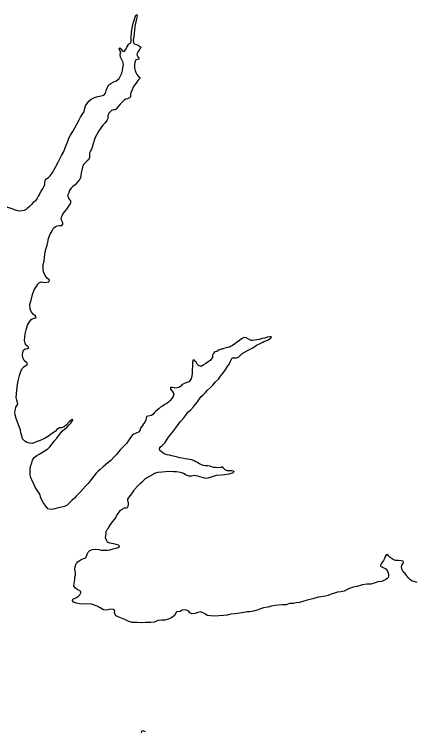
# Model space of a CAD drawing. Extents: x -83719 to 153526, y -11835 to 11446.
# Drawn here: x 7476.5 to 7590.9, y 408.6 to 613.3 of the extents above; entities that cross this region are included whole.
import ezdxf

# ---------------------------------------------------------------- set-up
doc = ezdxf.new("R2010")
doc.units = 0
doc.layers.add('Level 9', color=7, linetype='Continuous')

msp = doc.modelspace()

# ---------------------------------------------------------------- linework, layer by layer
at = {"layer": 'Level 9'}
for points in [[(7483.61, 561.94), (7484.17, 562.78), (7484.56, 563.48), (7484.85, 564.02), (7485.15, 564.69), (7485.21, 565.26), (7485.24, 565.79), (7485.33, 566.19), (7485.7, 566.43), (7486.23, 566.73), (7486.72, 567.24), (7487.25, 567.98), (7487.74, 568.78), (7488.2, 569.69), (7488.95, 571.06), (7489.44, 572.03), (7489.97, 573), (7490.46, 573.94), (7490.85, 574.88), (7491.24, 575.95), (7491.63, 576.82), (7492.02, 577.96), (7492.48, 578.76), (7493.14, 579.87), (7493.69, 580.91), (7494.28, 581.91), (7494.84, 583.02), (7495.3, 583.89), (7495.82, 584.66), (7496.35, 585.5), (7496.48, 586.17), (7496.77, 587.2), (7497.23, 587.87), (7497.75, 588.48), (7498.41, 589.05), (7499.34, 589.53), (7500.24, 589.84), (7501.2, 589.98), (7502, 590.18), (7502.46, 590.76), (7502.69, 591.52), (7503.01, 592.53), (7503.47, 593.17), (7503.97, 593.5), (7504.66, 593.88), (7505.52, 594.35), (7506.35, 594.93), (7506.78, 595.73), (7507.13, 596.5), (7507.36, 597.24), (7507.46, 597.97), (7507.58, 598.94), (7507.41, 599.7), (7507.1, 600.3), (7506.73, 601.03), (7506.69, 601.9), (7506.88, 602.5), (7506.58, 602.93), (7506.38, 603.56), (7506.57, 603.7), (7506.84, 603.4), (7507.18, 602.97), (7507.51, 602.77), (7507.91, 602.78), (7508.37, 603.45), (7508.57, 603.95), (7509, 604.65), (7509.36, 604.92), (7509.66, 605.19), (7509.79, 605.66), (7509.81, 606.69), (7509.9, 607.96), (7510.02, 608.9), (7510.15, 609.83), (7510.37, 610.8), (7510.63, 611.6), (7510.96, 612.47), (7511.12, 613.08), (7511.42, 613.28), (7511.52, 612.78), (7511.36, 612.01), (7511.17, 611.11), (7510.98, 610.31), (7510.88, 609.74), (7510.79, 608.9), (7510.63, 607.9), (7510.51, 606.87), (7510.38, 605.93), (7510.42, 605.2), (7510.66, 604.83), (7511.29, 604.64), (7511.79, 604.44), (7512.29, 604.15), (7512.53, 603.88), (7512.33, 603.45), (7512.04, 603.11), (7511.77, 602.71), (7511.61, 602.31), (7511.45, 601.87), (7511.48, 601.51), (7511.72, 601.18)], [(7511.72, 601.18), (7511.96, 600.74), (7512.12, 600.48), (7511.63, 600.37), (7511.09, 600.3), (7510.87, 599.53), (7510.74, 598.83), (7510.75, 598), (7510.89, 597.3), (7511.16, 596.7), (7511.43, 596.07), (7511.93, 595.54), (7512.24, 595.24), (7512.21, 594.84), (7511.74, 594.37), (7511.18, 593.67), (7510.69, 592.93), (7510.4, 592.46), (7510.04, 591.72), (7509.74, 590.92), (7509.61, 590.49), (7509.65, 590.09), (7509.65, 589.75), (7509.36, 589.42), (7508.79, 589.21), (7508.26, 589.04), (7507.77, 588.77), (7507.11, 588.16), (7506.64, 587.62), (7506.02, 586.92), (7505.66, 586.48), (7505.53, 586.21), (7505.26, 586.01), (7504.76, 586.07), (7504.2, 585.8), (7503.77, 585.5), (7503.47, 585.03), (7503.18, 584.36), (7503.12, 583.86), (7503.15, 583.56), (7502.89, 583.02), (7502.4, 582.28), (7501.74, 581.68), (7501.28, 580.94), (7500.59, 580.07), (7500.03, 579.03), (7499.57, 578.16), (7499.21, 577.25), (7498.92, 576.32), (7498.7, 575.41), (7498.5, 574.81), (7498.21, 574.34), (7497.91, 573.77), (7497.88, 573.14), (7497.92, 572.41), (7497.76, 571.9), (7497.27, 571.5), (7496.77, 571.03), (7496.21, 570.42), (7495.92, 569.65), (7495.73, 568.85), (7495.57, 568.05), (7495.47, 567.32), (7495.35, 566.65), (7494.95, 565.98), (7494.33, 565.2), (7493.83, 564.67), (7493.14, 564.19), (7492.64, 563.65), (7492.25, 562.98), (7492.02, 562.48), (7491.96, 562.05)], [(7483.61, 561.94), (7483.29, 561.39), (7482.9, 560.65), (7482.4, 559.98), (7481.83, 559.58), (7481.37, 559.01), (7480.84, 558.47), (7480.14, 557.84), (7479.81, 557.54), (7479.28, 557.27), (7478.64, 557.17), (7477.88, 557.13), (7476.81, 557.36), (7475.58, 557.85), (7474.61, 558.18), (7473.91, 558.45), (7473.11, 559.01), (7472.48, 559.61), (7471.91, 560.04), (7471.14, 560.6), (7470.57, 560.97), (7470.14, 561.4), (7469.7, 561.85)], [(7480.77, 525.49), (7481.27, 526.16), (7481.57, 526.4), (7482.16, 526.53), (7482.66, 526.64), (7482.53, 527.17), (7481.86, 527.7), (7481.36, 528.26), (7481.03, 529.1), (7480.89, 530.43), (7481.12, 531.13), (7481.35, 532.07), (7481.68, 533.3), (7482.14, 534.64), (7482.7, 535.54), (7483.2, 536.31), (7483.67, 536.71), (7484.23, 536.91), (7484.96, 536.75), (7485.7, 536.82), (7486.33, 536.92), (7486.49, 537.39), (7485.83, 537.95), (7485.29, 538.75), (7484.76, 539.78), (7484.69, 540.65), (7484.68, 541.88), (7484.95, 542.88), (7485.04, 543.95), (7485.27, 545.55), (7485.53, 546.59), (7485.83, 547.39), (7486.06, 548.29), (7486.26, 549.33), (7486.69, 550.53), (7487.22, 551.46), (7487.68, 552.3), (7488.08, 552.67), (7488.68, 552.97), (7489.44, 553.04), (7490.01, 552.98), (7490.34, 553.38), (7490.28, 553.74), (7489.94, 554.51), (7489.84, 555.18), (7490.1, 555.78), (7490.43, 556.41), (7490.93, 557.08), (7491.43, 557.72), (7492.16, 558.79), (7492.39, 559.09), (7492.62, 559.52), (7492.62, 560.02), (7492.29, 560.39), (7492.02, 560.82), (7491.78, 561.25), (7491.72, 561.72), (7491.96, 562.05)], [(7487.65, 472.1), (7486.86, 471.93), (7486.06, 472.19), (7485.22, 473.16), (7484.72, 473.92), (7484.22, 474.82), (7483.91, 475.62), (7483.81, 476.15), (7483.58, 476.65), (7483.21, 477.22), (7482.78, 477.78), (7482.41, 478.38), (7482.14, 479.05), (7481.84, 479.65), (7481.47, 480.31), (7481.17, 481.11), (7480.97, 481.84), (7480.96, 482.74), (7480.99, 483.68), (7481.19, 484.48), (7481.49, 485.31), (7481.65, 486.05), (7482.12, 486.82), (7482.88, 487.39), (7483.51, 487.76), (7484.54, 488.33), (7485.31, 488.76), (7486, 489.3), (7486.57, 489.84), (7487.33, 490.81), (7487.86, 491.51), (7488.56, 492.28), (7489.09, 492.95), (7489.69, 493.82), (7490.19, 494.45), (7490.82, 494.92), (7491.41, 495.36), (7492.11, 496.13), (7492.54, 496.63), (7492.91, 497.13), (7493.11, 497.4), (7493.07, 497.66), (7492.74, 497.53), (7492.14, 497.03), (7491.31, 496.16), (7490.68, 495.55), (7489.88, 495.32), (7489.35, 495.28), (7488.62, 494.78), (7488.09, 494.21), (7487.09, 493.57), (7486.19, 492.94), (7485.06, 492.26), (7483.83, 491.69), (7482.74, 491.25), (7481.64, 490.85), (7480.77, 490.88), (7480.07, 491.11), (7479.47, 491.44), (7478.77, 492.14), (7478.57, 492.97), (7478.37, 493.84), (7478.2, 494.64), (7477.86, 495.64), (7477.36, 496.94), (7477.02, 497.94), (7476.72, 499.03), (7476.62, 499.73), (7476.78, 500.54), (7476.91, 501.14), (7477.28, 501.7), (7477.51, 502.01), (7477.37, 502.51), (7477.21, 503.14), (7477, 503.97), (7477.16, 506.07), (7477.39, 507.61), (7477.52, 508.67), (7477.95, 510.21), (7478.28, 511.31), (7478.74, 512.21), (7479.21, 512.65), (7479.81, 513.12), (7480.27, 513.42), (7480.07, 513.82), (7479.27, 514.52), (7479, 515.02), (7478.83, 515.95), (7478.9, 516.88), (7479.13, 517.45), (7479.59, 517.79), (7480.26, 517.89), (7480.62, 518.16), (7480.22, 518.56), (7479.72, 518.85), (7479.52, 519.45), (7479.35, 520.19), (7479.58, 522.09), (7479.84, 523.22), (7480.21, 524.56), (7480.77, 525.49)], [(7525.37, 498.92), (7525.93, 499.76), (7526.79, 500.46), (7527.56, 501.3), (7528.19, 502.04), (7528.72, 502.71), (7529.28, 503.54), (7529.78, 504.21), (7530.34, 504.68), (7530.98, 505.38), (7531.61, 505.98), (7532.4, 506.82), (7533.07, 507.46), (7533.86, 508.36), (7534.69, 509.2), (7535.32, 510), (7536.12, 511.07), (7536.75, 512.01), (7537.41, 512.94), (7537.81, 513.58), (7538.17, 514.28), (7538.37, 514.85), (7538.6, 515.25), (7539.17, 515.28), (7539.8, 515.29), (7540.44, 515.46), (7541, 516.06), (7541.5, 516.53), (7543.19, 517.47), (7544.49, 518.11), (7545.52, 518.88), (7546.38, 519.28), (7547.15, 519.65), (7547.65, 519.92), (7548.18, 520.06), (7548.88, 520.36), (7549.28, 520.63), (7549.61, 520.89), (7549.84, 521.23), (7549.34, 521.23), (7548.54, 521.12), (7547.94, 520.85), (7547.18, 520.75), (7546.31, 520.51), (7545.65, 520.38), (7544.98, 520.28), (7544.48, 520.17), (7543.98, 520.17), (7543.45, 520.5), (7542.92, 520.74), (7542.68, 520.97), (7541.95, 521.03), (7541.29, 520.7), (7540.72, 520.19), (7539.99, 519.69), (7539.39, 519.22), (7538.73, 518.82), (7538.33, 518.55), (7537.86, 518.31), (7537.13, 518.21), (7536.47, 518.01), (7535.8, 517.81)], [(7535.8, 517.81), (7535.9, 517.84), (7534.93, 517.5), (7534.24, 517.1), (7533.74, 516.96), (7533.44, 516.73), (7533.17, 516.36), (7533.04, 516.03), (7533.04, 515.73), (7533.01, 515.36), (7532.74, 514.93), (7532.31, 514.52), (7531.72, 514.12), (7531.12, 513.65), (7530.45, 513.25), (7529.95, 512.91), (7529.49, 512.91), (7529.02, 513.08), (7528.62, 513.48), (7528.29, 513.98), (7527.95, 514.27), (7527.75, 514.64), (7527.35, 514.61), (7527.25, 513.9), (7527.32, 513), (7527.23, 511.87), (7527.2, 510.77), (7527.13, 510.14), (7526.93, 509.3), (7526.24, 508.43), (7525.41, 508.09), (7524.81, 507.86), (7524.38, 507.66), (7523.98, 507.16), (7523.41, 506.75), (7522.58, 506.62), (7522.05, 506.65), (7521.55, 506.78), (7520.98, 506.78), (7521.05, 506.31), (7521.38, 505.88), (7521.82, 505.35), (7521.92, 504.85), (7521.76, 504.25), (7521.36, 503.68), (7520.96, 503.11), (7520.49, 502.61), (7519.93, 502.2), (7519.4, 501.9), (7518.77, 501.5), (7518.2, 501.2), (7517.64, 500.73), (7516.87, 500.06), (7516.37, 499.59), (7516.01, 499.12), (7515.64, 498.75), (7515.15, 498.68), (7514.61, 498.62), (7514.18, 498.51), (7514.05, 498.15), (7513.98, 497.58), (7513.72, 496.91), (7513.29, 496.41), (7512.99, 495.94), (7512.59, 495.24), (7512.33, 495.01), (7512.36, 494.61), (7511.9, 494), (7511.43, 493.83), (7510.8, 493.53), (7510.23, 493.4), (7509.6, 492.53), (7509.07, 491.62), (7508.58, 490.92), (7507.45, 489.75), (7506.72, 489.05), (7506.22, 488.41), (7505.62, 487.64), (7504.83, 486.87), (7503.96, 486), (7503.26, 485.37), (7502.43, 484.7), (7501.84, 484.19), (7500.91, 483.36), (7500.24, 482.85), (7499.81, 482.38), (7499.15, 481.51), (7498.38, 480.51), (7497.56, 479.41), (7496.89, 478.71), (7496, 477.8), (7495.23, 476.93), (7494.14, 475.79), (7493.64, 475.22), (7492.91, 474.55), (7492.14, 473.78), (7491.55, 473.22), (7490.78, 472.81), (7489.88, 472.64), (7488.65, 472.34), (7487.65, 472.1)], [(7503.22, 466.56), (7503.92, 467.69), (7504.61, 468.53), (7505.31, 469.47), (7505.71, 470.4), (7506.14, 470.97), (7506.7, 471.71), (7507.27, 472.08), (7507.86, 472.41), (7508.4, 472.41), (7508.73, 472.58), (7508.9, 472.88), (7509.03, 473.28), (7508.99, 473.92), (7508.89, 474.38), (7508.86, 474.88), (7509.15, 475.38), (7509.69, 476.02), (7510.32, 476.99), (7510.78, 477.63), (7511.61, 478.66), (7512.41, 479.47), (7513.1, 480.1), (7513.93, 480.81), (7514.73, 481.28), (7515.56, 481.78), (7516.49, 482.38), (7517.46, 482.59), (7518.59, 482.69), (7519.62, 482.83), (7520.85, 482.93), (7521.85, 482.84), (7522.72, 482.77), (7523.75, 482.61), (7524.68, 482.31), (7525.45, 481.88), (7526.12, 481.62), (7527.02, 481.62), (7527.85, 481.76), (7528.62, 481.56), (7529.68, 481.27), (7530.31, 481.07), (7531.05, 480.94), (7531.71, 481.01), (7532.74, 481.31), (7534.11, 481.75), (7535.47, 481.89), (7536.54, 481.93), (7537.7, 482.13), (7538.34, 482.37), (7538.8, 482.47), (7539.17, 482.77), (7538.6, 482.97), (7537.83, 483), (7537.27, 483), (7536.7, 483.2), (7536.4, 483.49), (7536.07, 483.83), (7535.8, 484.13), (7535.3, 483.99), (7534.5, 483.89), (7533.77, 483.95), (7533.3, 483.95), (7532.77, 484.11), (7532.2, 484.31), (7531.64, 484.41), (7531.04, 484.44), (7530.47, 484.51), (7529.87, 484.74), (7529.14, 485.1), (7528.67, 485.37), (7528.24, 485.6), (7527.77, 485.86), (7527.07, 486.16), (7526.57, 486.26), (7525.94, 486.32), (7525.17, 486.45), (7524.3, 486.65), (7523.64, 486.71), (7523.01, 486.91), (7522.27, 487.07), (7521.41, 487.27), (7520.74, 487.43), (7520.04, 487.53), (7519.41, 487.73), (7518.84, 488.13), (7518.31, 488.49), (7517.97, 488.76), (7517.9, 489.36), (7518.17, 489.83), (7518.63, 490.26), (7519.07, 490.7), (7519.46, 491.13), (7520.09, 492), (7520.69, 492.97), (7521.65, 494.14), (7522.58, 495.31), (7523.21, 496.25), (7523.87, 497.08), (7524.77, 498.09), (7525.37, 498.92)], [(7530.33, 442.52), (7529.46, 442.75), (7528.8, 442.61), (7528.07, 442.28), (7527.07, 442.24), (7526.57, 442.51), (7526.2, 442.94), (7525.27, 443.33), (7524.37, 443.23), (7523.74, 442.9), (7522.77, 442.72), (7522.11, 441.76), (7521.41, 441.12), (7520.65, 440.75), (7519.35, 440.41), (7518.42, 440.34), (7517.38, 440.27), (7516.42, 439.83), (7515.39, 439.73), (7513.99, 439.72), (7512.66, 439.65), (7511.53, 439.68), (7510.06, 439.71), (7508.96, 440.07), (7507.99, 440.53), (7507.03, 440.93), (7506.09, 441.33), (7505.56, 441.66), (7505.22, 442.02), (7505.06, 442.62), (7505.12, 443.02), (7504.82, 443.45), (7503.99, 443.52), (7502.89, 443.25), (7501.86, 443.38), (7500.92, 443.87), (7500.09, 444.4), (7499.06, 444.77), (7498.46, 444.93), (7497.39, 445.03), (7496.16, 444.99), (7495.06, 445.08), (7494.19, 445.25), (7493.39, 445.51), (7493.09, 445.98), (7493.16, 446.34), (7493.79, 446.71), (7494.19, 446.88), (7494.79, 447.28), (7495.19, 447.65), (7495.45, 448.15), (7495.48, 448.55), (7494.78, 448.92), (7494.35, 449.15), (7493.88, 449.48), (7493.41, 450.05), (7493.51, 450.81), (7493.64, 451.41), (7493.77, 451.98), (7493.77, 452.65), (7493.87, 453.25), (7493.87, 453.98), (7493.73, 454.82), (7493.86, 455.75), (7494.13, 456.42), (7494.26, 456.82), (7494.99, 457.36), (7495.52, 457.72), (7496.02, 457.93), (7496.59, 458.06), (7496.89, 458.13), (7497.05, 458.63), (7497.25, 459.27), (7497.55, 459.8), (7498.05, 460.24), (7498.81, 460.54), (7499.51, 460.64), (7500.54, 460.58), (7501.27, 460.41), (7502.21, 460.32), (7503.07, 460.39), (7503.74, 460.49), (7504.64, 460.76), (7505.5, 460.96), (7506.33, 461.23), (7506.47, 461.54), (7506.2, 461.77), (7504.87, 462.13), (7503.67, 462.36), (7503.07, 462.69), (7502.73, 463.25), (7502.5, 463.92), (7502.53, 464.65), (7502.63, 465.12), (7502.69, 465.72), (7502.92, 466.22), (7503.22, 466.56), (7503.85, 467.46)], [(7591.4, 451.1), (7590.54, 451.39), (7589.91, 451.52), (7589.44, 451.86), (7588.87, 452.49), (7588.44, 453.02), (7587.9, 453.68), (7587.4, 454.21), (7587.07, 454.78), (7586.86, 455.65), (7587.03, 456.08), (7587.33, 456.52), (7587.49, 456.82), (7587.36, 457.18), (7586.79, 457.35), (7585.86, 457.38), (7585.16, 457.44), (7584.53, 457.67), (7583.63, 458.24), (7583.26, 458.63), (7582.86, 459.13), (7582.49, 459), (7582.26, 458.6), (7582.09, 458), (7581.8, 457.43), (7581.46, 457.03), (7581.23, 456.69), (7580.93, 456.12), (7580.94, 455.79), (7581.44, 455.56), (7582.04, 455.26), (7582.44, 455.06), (7582.94, 454.33), (7583.11, 453.76), (7583.21, 453.33), (7583.17, 452.96), (7583.08, 452.6), (7582.78, 452.26), (7582.41, 451.99), (7581.25, 451.46), (7580.15, 451.29), (7579.38, 451.08), (7578.12, 450.68), (7577.02, 450.64), (7575.79, 450.43), (7574.16, 450.03), (7573.1, 449.82), (7571.8, 449.29), (7570.5, 448.71), (7569.64, 448.44), (7568.64, 448.37), (7567.77, 448.14), (7566.84, 447.77), (7566.01, 447.46), (7565.18, 447.19), (7563.91, 447.09), (7563.21, 446.98), (7562.22, 446.68), (7561.58, 446.44), (7559.95, 446.07), (7558.79, 445.7), (7557.79, 445.46), (7556.86, 445.33), (7556.06, 445.19), (7555, 445.12), (7553.96, 444.81), (7552.9, 444.78), (7551.83, 444.67), (7550.9, 444.54), (7549.8, 444.4), (7548.74, 444.06), (7547.57, 443.89), (7546.71, 443.62), (7545.71, 443.21), (7544.68, 442.91), (7543.65, 442.77), (7542.88, 442.74), (7541.95, 442.6), (7540.82, 442.43), (7539.49, 442.19), (7538.26, 442.08), (7537.16, 441.85), (7536.16, 441.71), (7534.83, 441.67), (7533.7, 441.57), (7532.46, 441.6), (7531.53, 441.76), (7531.4, 441.86), (7531, 442.09), (7530.33, 442.52)], [(7513.92, 408.54), (7513.22, 408.77), (7512.75, 408.74), (7512.65, 408.2)]]:
    msp.add_lwpolyline(points, dxfattribs=at)

doc.saveas('drawing.dxf')
